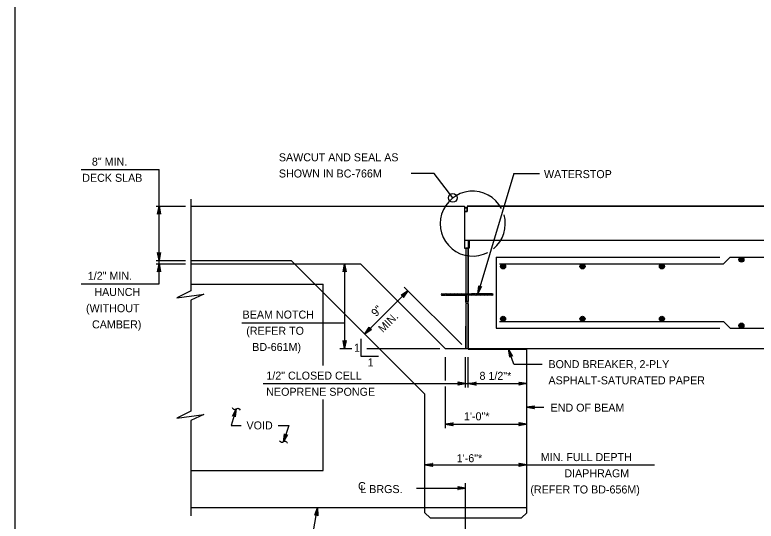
# Model space of a CAD drawing. Extents: x 636530 to 644067, y 294168 to 299122.
# Drawn here: x 642410.8 to 642688.5, y 297245.6 to 297435.5 of the extents above; entities that cross this region are included whole.
import ezdxf

# ---------------------------------------------------------------- set-up
doc = ezdxf.new("R2010")
doc.units = 0
doc.layers.add('1', color=7, linetype='Continuous')

msp = doc.modelspace()

# ---------------------------------------------------------------- linework, layer by layer
at = {"layer": '1'}
for p, q in [((642410.78, 297717.48), (642410.78, 297153.48)), ((642435.67, 297377.51), (642464.84, 297377.51)), ((642464.84, 297343.34), (642464.84, 297377.51)), ((642567.84, 297375.92), (642559.26, 297375.92)), ((642574.89, 297366.79), (642567.84, 297375.92)), ((642597.72, 297375.92), (642584.26, 297330.84)), ((642597.72, 297375.92), (642607.37, 297375.92)), ((642476.67, 297366.39), (642476.67, 297331.92)), ((642463.72, 297363.67), (642474.72, 297363.67)), ((642476.67, 297363.67), (642579.31, 297363.67)), ((642579.31, 297363.67), (642579.31, 297347.92)), ((642580.26, 297363.67), (642731.07, 297363.67)), ((642580.26, 297363.67), (642580.26, 297361.76)), ((642579.31, 297363.03), (642580.26, 297363.03)), ((642579.31, 297361.76), (642580.26, 297361.76)), ((642580.65, 297350.96), (642731.07, 297350.96)), ((642580.65, 297350.96), (642580.65, 297347.92)), ((642581.03, 297350.96), (642581.03, 297347.92)), ((642579.31, 297347.92), (642580.65, 297347.92)), ((642579.7, 297347.92), (642579.7, 297330.84)), ((642581.03, 297347.92), (642580.65, 297347.92)), ((642580.65, 297347.92), (642580.65, 297330.84)), ((642591.16, 297344.61), (642591.16, 297317.95)), ((642591.16, 297344.61), (642674.98, 297344.61)), ((642676.25, 297342.08), (642678.79, 297344.61)), ((642678.79, 297344.61), (642731.07, 297344.61)), ((642463.72, 297343.34), (642474.72, 297343.34)), ((642463.72, 297342.08), (642474.72, 297342.08)), ((642464.84, 297334.52), (642464.84, 297343.34)), ((642476.67, 297343.34), (642514.35, 297343.34)), ((642476.67, 297342.08), (642515.61, 297342.08)), ((642564.45, 297293.24), (642514.35, 297343.34)), ((642515.61, 297342.08), (642540.32, 297342.08)), ((642534.34, 297342.08), (642534.34, 297310.33)), ((642572.07, 297310.33), (642540.32, 297342.08)), ((642592.38, 297342.08), (642676.25, 297342.08)), ((642435.67, 297334.52), (642464.84, 297334.52)), ((642476.67, 297334.46), (642526.35, 297334.46)), ((642526.35, 297303.91), (642526.35, 297334.46)), ((642578.21, 297311.81), (642556.65, 297333.36)), ((642558.04, 297331.98), (642541.87, 297315.82)), ((642570.74, 297330.99), (642570.51, 297330.59)), ((642570.51, 297330.59), (642570.74, 297330.19)), ((642570.74, 297330.99), (642570.82, 297330.84)), ((642570.82, 297330.34), (642570.74, 297330.19)), ((642570.82, 297330.84), (642572.18, 297330.84)), ((642570.82, 297330.34), (642572.18, 297330.34)), ((642572.26, 297330.99), (642572.18, 297330.84)), ((642572.18, 297330.34), (642572.26, 297330.19)), ((642572.26, 297330.99), (642572.35, 297330.84)), ((642572.35, 297330.34), (642572.26, 297330.19)), ((642572.35, 297330.84), (642573.7, 297330.84)), ((642572.35, 297330.34), (642573.7, 297330.34)), ((642573.79, 297330.99), (642573.7, 297330.84)), ((642573.7, 297330.34), (642573.79, 297330.19)), ((642573.79, 297330.99), (642573.87, 297330.84)), ((642573.87, 297330.34), (642573.79, 297330.19)), ((642573.87, 297330.84), (642575.23, 297330.84)), ((642573.87, 297330.34), (642575.23, 297330.34)), ((642575.31, 297330.99), (642575.23, 297330.84)), ((642575.23, 297330.34), (642575.31, 297330.19)), ((642575.31, 297330.99), (642575.39, 297330.84)), ((642575.39, 297330.34), (642575.31, 297330.19)), ((642575.39, 297330.84), (642576.75, 297330.84)), ((642575.39, 297330.34), (642576.75, 297330.34)), ((642576.83, 297330.99), (642576.75, 297330.84)), ((642576.75, 297330.34), (642576.83, 297330.19)), ((642576.83, 297330.99), (642576.92, 297330.84)), ((642576.92, 297330.34), (642576.83, 297330.19)), ((642576.92, 297330.84), (642578.27, 297330.84)), ((642576.92, 297330.34), (642578.27, 297330.34)), ((642578.36, 297330.99), (642578.27, 297330.84)), ((642578.27, 297330.34), (642578.36, 297330.19)), ((642578.36, 297330.99), (642578.44, 297330.84)), ((642578.44, 297330.34), (642578.36, 297330.19)), ((642578.44, 297330.84), (642581.89, 297330.84)), ((642578.44, 297330.34), (642579.69, 297330.34)), ((642579.69, 297330.34), (642579.69, 297327.93)), ((642579.84, 297330.64), (642580.5, 297330.64)), ((642579.84, 297330.64), (642579.84, 297327.93)), ((642580.5, 297330.64), (642580.5, 297327.93)), ((642580.65, 297330.34), (642580.65, 297327.93)), ((642581.89, 297330.34), (642580.65, 297330.34)), ((642581.97, 297330.99), (642581.89, 297330.84)), ((642581.89, 297330.34), (642581.97, 297330.19)), ((642581.97, 297330.99), (642582.06, 297330.84)), ((642582.06, 297330.34), (642581.97, 297330.19)), ((642583.41, 297330.84), (642582.06, 297330.84)), ((642583.41, 297330.34), (642582.06, 297330.34)), ((642583.5, 297330.99), (642583.41, 297330.84)), ((642583.41, 297330.34), (642583.5, 297330.19)), ((642583.5, 297330.99), (642583.58, 297330.84)), ((642583.58, 297330.34), (642583.5, 297330.19)), ((642584.94, 297330.84), (642583.58, 297330.84)), ((642584.94, 297330.34), (642583.58, 297330.34)), ((642585.02, 297330.99), (642584.94, 297330.84)), ((642584.94, 297330.34), (642585.02, 297330.19)), ((642585.02, 297330.99), (642585.11, 297330.84)), ((642585.11, 297330.34), (642585.02, 297330.19)), ((642586.46, 297330.84), (642585.11, 297330.84)), ((642586.46, 297330.34), (642585.11, 297330.34)), ((642586.55, 297330.99), (642586.46, 297330.84)), ((642586.46, 297330.34), (642586.55, 297330.19)), ((642586.55, 297330.99), (642586.63, 297330.84)), ((642586.63, 297330.34), (642586.55, 297330.19)), ((642587.99, 297330.84), (642586.63, 297330.84)), ((642587.99, 297330.34), (642586.63, 297330.34)), ((642588.07, 297330.99), (642587.99, 297330.84)), ((642587.99, 297330.34), (642588.07, 297330.19)), ((642588.07, 297330.99), (642588.15, 297330.84)), ((642588.15, 297330.34), (642588.07, 297330.19)), ((642589.51, 297330.84), (642588.15, 297330.84)), ((642589.51, 297330.34), (642588.15, 297330.34)), ((642589.59, 297330.99), (642589.51, 297330.84)), ((642589.51, 297330.34), (642589.59, 297330.19)), ((642589.59, 297330.99), (642589.82, 297330.59)), ((642589.82, 297330.59), (642589.59, 297330.19)), ((642476.67, 297328.4), (642476.67, 297286.78)), ((642579.7, 297327.22), (642579.69, 297310.33)), ((642580.5, 297327.93), (642579.84, 297327.93)), ((642580.65, 297327.22), (642580.65, 297310.33)), ((642495.88, 297319.96), (642534.34, 297319.96)), ((642592.38, 297320.48), (642676.25, 297320.48)), ((642676.25, 297320.48), (642678.79, 297317.95)), ((642591.16, 297317.95), (642674.98, 297317.95)), ((642678.79, 297317.95), (642731.07, 297317.95)), ((642540.44, 297313.99), (642540.44, 297307.41)), ((642532.59, 297310.33), (642536.99, 297310.33)), ((642542.63, 297310.33), (642569.96, 297310.33)), ((642572.07, 297310.33), (642579.69, 297310.33)), ((642579.69, 297310.33), (642731.07, 297310.33)), ((642580.65, 297310.02), (642580.65, 297310.33)), ((642580.65, 297310.02), (642602.55, 297310.02)), ((642597.68, 297304.49), (642595.71, 297310.02)), ((642602.55, 297248.73), (642602.55, 297310.33)), ((642540.44, 297307.41), (642547.03, 297307.41)), ((642572.07, 297307.12), (642572.07, 297298.33)), ((642579.69, 297295.65), (642579.69, 297307.12)), ((642580.65, 297295.65), (642580.65, 297307.12)), ((642597.68, 297304.49), (642608.39, 297304.49)), ((642503.78, 297297.16), (642602.55, 297297.16)), ((642572.07, 297296.05), (642572.07, 297280.48)), ((642526.35, 297264.61), (642526.35, 297291.23)), ((642564.45, 297248.73), (642564.45, 297293.24)), ((642493.72, 297287.69), (642491.8, 297281.48)), ((642602.55, 297288.26), (642608.95, 297288.26)), ((642476.67, 297283.26), (642476.67, 297247.61)), ((642491.8, 297281.48), (642495.59, 297281.48)), ((642509.43, 297281.48), (642513.42, 297281.48)), ((642513.42, 297281.48), (642511.5, 297275.26)), ((642572.07, 297281.92), (642602.55, 297281.92)), ((642564.45, 297266.68), (642650.47, 297266.68)), ((642476.67, 297264.61), (642526.35, 297264.61)), ((642561.3, 297257.96), (642579.69, 297257.96)), ((642579.69, 297227.2), (642579.69, 297259.77)), ((642476.67, 297250.64), (642564.45, 297250.64)), ((642521.46, 297234.7), (642524.23, 297250.64)), ((642564.45, 297250.64), (642602.55, 297250.64)), ((642564.45, 297248.73), (642566.36, 297246.83)), ((642566.36, 297246.83), (642600.65, 297246.83)), ((642600.65, 297246.83), (642602.55, 297248.73))]:
    msp.add_line(p, q, dxfattribs=at)
for points in [[(642464.84, 297363.67), (642465.4, 297360.68), (642465.32, 297360.8), (642465.24, 297360.91), (642465.14, 297360.97), (642465.04, 297361.03), (642464.94, 297361.05), (642464.84, 297361.07), (642464.74, 297361.05), (642464.64, 297361.03), (642464.54, 297360.97), (642464.44, 297360.91), (642464.36, 297360.8), (642464.28, 297360.68), (642464.84, 297363.67), (642464.36, 297360.8), (642464.44, 297360.91), (642464.84, 297363.67), (642464.54, 297360.97), (642464.64, 297361.03), (642464.84, 297363.67), (642464.74, 297361.05), (642464.84, 297361.07), (642464.84, 297363.67), (642464.94, 297361.05), (642465.04, 297361.03), (642464.84, 297363.67), (642465.14, 297360.97), (642465.24, 297360.91), (642464.84, 297363.67), (642465.32, 297360.8)], [(642464.84, 297343.34), (642464.28, 297346.33), (642464.36, 297346.21), (642464.44, 297346.1), (642464.54, 297346.04), (642464.64, 297345.98), (642464.74, 297345.96), (642464.84, 297345.94), (642464.94, 297345.96), (642465.04, 297345.98), (642465.14, 297346.04), (642465.24, 297346.1), (642465.32, 297346.21), (642465.4, 297346.33), (642464.84, 297343.34), (642465.32, 297346.21), (642465.24, 297346.1), (642464.84, 297343.34), (642465.14, 297346.04), (642465.04, 297345.98), (642464.84, 297343.34), (642464.94, 297345.96), (642464.84, 297345.94), (642464.84, 297343.34), (642464.74, 297345.96), (642464.64, 297345.98), (642464.84, 297343.34), (642464.54, 297346.04), (642464.44, 297346.1), (642464.84, 297343.34), (642464.36, 297346.21)], [(642464.84, 297342.08), (642465.4, 297339.09), (642465.32, 297339.21), (642465.24, 297339.32), (642465.14, 297339.38), (642465.04, 297339.44), (642464.94, 297339.46), (642464.84, 297339.48), (642464.74, 297339.46), (642464.64, 297339.44), (642464.54, 297339.38), (642464.44, 297339.32), (642464.36, 297339.21), (642464.28, 297339.09), (642464.84, 297342.08), (642464.36, 297339.21), (642464.44, 297339.32), (642464.84, 297342.08), (642464.54, 297339.38), (642464.64, 297339.44), (642464.84, 297342.08), (642464.74, 297339.46), (642464.84, 297339.48), (642464.84, 297342.08), (642464.94, 297339.46), (642465.04, 297339.44), (642464.84, 297342.08), (642465.14, 297339.38), (642465.24, 297339.32), (642464.84, 297342.08), (642465.32, 297339.21)], [(642534.34, 297342.08), (642534.89, 297339.09), (642534.81, 297339.21), (642534.74, 297339.32), (642534.64, 297339.38), (642534.54, 297339.44), (642534.44, 297339.46), (642534.34, 297339.48), (642534.24, 297339.46), (642534.14, 297339.44), (642534.04, 297339.38), (642533.94, 297339.32), (642533.86, 297339.21), (642533.78, 297339.09), (642534.34, 297342.08), (642533.86, 297339.21), (642533.94, 297339.32), (642534.34, 297342.08), (642534.04, 297339.38), (642534.14, 297339.44), (642534.34, 297342.08), (642534.24, 297339.46), (642534.34, 297339.48), (642534.34, 297342.08), (642534.44, 297339.46), (642534.54, 297339.44), (642534.34, 297342.08), (642534.64, 297339.38), (642534.74, 297339.32), (642534.34, 297342.08), (642534.81, 297339.21)], [(642584.26, 297330.84), (642584.58, 297333.86), (642584.62, 297333.73), (642584.66, 297333.6), (642584.74, 297333.51), (642584.82, 297333.42), (642584.91, 297333.38), (642585, 297333.33), (642585.1, 297333.32), (642585.21, 297333.31), (642585.32, 297333.34), (642585.43, 297333.37), (642585.54, 297333.45), (642585.65, 297333.54), (642584.26, 297330.84), (642585.54, 297333.45), (642585.43, 297333.37), (642584.26, 297330.84), (642585.32, 297333.34), (642585.21, 297333.31), (642584.26, 297330.84), (642585.1, 297333.32), (642585, 297333.33), (642584.26, 297330.84), (642584.91, 297333.38), (642584.82, 297333.42), (642584.26, 297330.84), (642584.74, 297333.51), (642584.66, 297333.6), (642584.26, 297330.84), (642584.62, 297333.73)], [(642476.67, 297331.92), (642471.48, 297329.38), (642481.63, 297330.76), (642476.67, 297328.4)], [(642558.04, 297331.98), (642556.32, 297329.48), (642556.35, 297329.61), (642556.37, 297329.75), (642556.34, 297329.86), (642556.32, 297329.98), (642556.26, 297330.06), (642556.2, 297330.14), (642556.12, 297330.2), (642556.03, 297330.26), (642555.92, 297330.29), (642555.81, 297330.32), (642555.67, 297330.29), (642555.53, 297330.27), (642558.04, 297331.98), (642555.67, 297330.29), (642555.81, 297330.32), (642558.04, 297331.98), (642555.92, 297330.29), (642556.03, 297330.26), (642558.04, 297331.98), (642556.12, 297330.2), (642556.2, 297330.14), (642558.04, 297331.98), (642556.26, 297330.06), (642556.32, 297329.98), (642558.04, 297331.98), (642556.34, 297329.86), (642556.37, 297329.75), (642558.04, 297331.98), (642556.35, 297329.61)], [(642541.87, 297315.82), (642543.59, 297318.32), (642543.56, 297318.18), (642543.54, 297318.05), (642543.56, 297317.93), (642543.59, 297317.82), (642543.65, 297317.74), (642543.71, 297317.66), (642543.79, 297317.6), (642543.88, 297317.54), (642543.99, 297317.51), (642544.1, 297317.48), (642544.24, 297317.51), (642544.38, 297317.53), (642541.87, 297315.82), (642544.24, 297317.51), (642544.1, 297317.48), (642541.87, 297315.82), (642543.99, 297317.51), (642543.88, 297317.54), (642541.87, 297315.82), (642543.79, 297317.6), (642543.71, 297317.66), (642541.87, 297315.82), (642543.65, 297317.74), (642543.59, 297317.82), (642541.87, 297315.82), (642543.56, 297317.93), (642543.54, 297318.05), (642541.87, 297315.82), (642543.56, 297318.18)], [(642534.34, 297310.33), (642533.78, 297313.31), (642533.86, 297313.19), (642533.94, 297313.08), (642534.04, 297313.02), (642534.14, 297312.96), (642534.24, 297312.94), (642534.34, 297312.93), (642534.44, 297312.94), (642534.54, 297312.96), (642534.64, 297313.02), (642534.74, 297313.08), (642534.81, 297313.19), (642534.89, 297313.31), (642534.34, 297310.33), (642534.81, 297313.19), (642534.74, 297313.08), (642534.34, 297310.33), (642534.64, 297313.02), (642534.54, 297312.96), (642534.34, 297310.33), (642534.44, 297312.94), (642534.34, 297312.93), (642534.34, 297310.33), (642534.24, 297312.94), (642534.14, 297312.96), (642534.34, 297310.33), (642534.04, 297313.02), (642533.94, 297313.08), (642534.34, 297310.33), (642533.86, 297313.19)], [(642595.71, 297310.02), (642597.24, 297307.4), (642597.01, 297307.56), (642596.78, 297307.61), (642596.58, 297307.57), (642596.41, 297307.47), (642596.26, 297307.29), (642596.18, 297307.02), (642595.71, 297310.02), (642596.26, 297307.29), (642596.41, 297307.47), (642595.71, 297310.02), (642596.58, 297307.57), (642596.78, 297307.61), (642595.71, 297310.02), (642597.01, 297307.56)], [(642579.69, 297297.16), (642576.71, 297296.6), (642576.83, 297296.68), (642576.94, 297296.76), (642577, 297296.86), (642577.06, 297296.96), (642577.08, 297297.06), (642577.09, 297297.16), (642577.08, 297297.26), (642577.06, 297297.36), (642577, 297297.46), (642576.94, 297297.56), (642576.83, 297297.64), (642576.71, 297297.72), (642579.69, 297297.16), (642576.83, 297297.64), (642576.94, 297297.56), (642579.69, 297297.16), (642577, 297297.46), (642577.06, 297297.36), (642579.69, 297297.16), (642577.08, 297297.26), (642577.09, 297297.16), (642579.69, 297297.16), (642577.08, 297297.06), (642577.06, 297296.96), (642579.69, 297297.16), (642577, 297296.86), (642576.94, 297296.76), (642579.69, 297297.16), (642576.83, 297296.68)], [(642580.65, 297297.16), (642583.63, 297297.72), (642583.4, 297297.56), (642583.28, 297297.36), (642583.25, 297297.16), (642583.28, 297296.96), (642583.4, 297296.76), (642583.63, 297296.6), (642580.65, 297297.16), (642583.4, 297296.76), (642583.28, 297296.96), (642580.65, 297297.16), (642583.25, 297297.16), (642583.28, 297297.36), (642580.65, 297297.16), (642583.4, 297297.56)], [(642602.55, 297297.16), (642599.57, 297296.6), (642599.8, 297296.76), (642599.92, 297296.96), (642599.95, 297297.16), (642599.92, 297297.36), (642599.8, 297297.56), (642599.57, 297297.72), (642602.55, 297297.16), (642599.8, 297297.56), (642599.92, 297297.36), (642602.55, 297297.16), (642599.95, 297297.16), (642599.92, 297296.96), (642602.55, 297297.16), (642599.8, 297296.76)], [(642602.55, 297288.26), (642605.54, 297288.81), (642605.42, 297288.73), (642605.31, 297288.66), (642605.25, 297288.56), (642605.19, 297288.46), (642605.17, 297288.36), (642605.15, 297288.26), (642605.17, 297288.16), (642605.19, 297288.06), (642605.25, 297287.96), (642605.31, 297287.86), (642605.42, 297287.78), (642605.54, 297287.7), (642602.55, 297288.26), (642605.42, 297287.78), (642605.31, 297287.86), (642602.55, 297288.26), (642605.25, 297287.96), (642605.19, 297288.06), (642602.55, 297288.26), (642605.17, 297288.16), (642605.15, 297288.26), (642602.55, 297288.26), (642605.17, 297288.36), (642605.19, 297288.46), (642602.55, 297288.26), (642605.25, 297288.56), (642605.31, 297288.66), (642602.55, 297288.26), (642605.42, 297288.73)], [(642476.67, 297286.78), (642471.48, 297284.24), (642481.63, 297285.62), (642476.67, 297283.26)], [(642493.72, 297287.69), (642493.37, 297284.67), (642493.29, 297284.94), (642493.13, 297285.11), (642492.95, 297285.2), (642492.75, 297285.23), (642492.52, 297285.18), (642492.3, 297285), (642493.72, 297287.69), (642492.52, 297285.18), (642492.75, 297285.23), (642493.72, 297287.69), (642492.95, 297285.2), (642493.13, 297285.11), (642493.72, 297287.69), (642493.29, 297284.94)], [(642572.07, 297281.92), (642575.06, 297282.48), (642574.94, 297282.4), (642574.83, 297282.32), (642574.77, 297282.22), (642574.71, 297282.12), (642574.69, 297282.02), (642574.67, 297281.92), (642574.69, 297281.82), (642574.71, 297281.72), (642574.77, 297281.62), (642574.83, 297281.52), (642574.94, 297281.44), (642575.06, 297281.36), (642572.07, 297281.92), (642574.94, 297281.44), (642574.83, 297281.52), (642572.07, 297281.92), (642574.77, 297281.62), (642574.71, 297281.72), (642572.07, 297281.92), (642574.69, 297281.82), (642574.67, 297281.92), (642572.07, 297281.92), (642574.69, 297282.02), (642574.71, 297282.12), (642572.07, 297281.92), (642574.77, 297282.22), (642574.83, 297282.32), (642572.07, 297281.92), (642574.94, 297282.4)], [(642602.55, 297281.92), (642599.57, 297281.36), (642599.69, 297281.44), (642599.8, 297281.52), (642599.86, 297281.62), (642599.92, 297281.72), (642599.94, 297281.82), (642599.95, 297281.92), (642599.94, 297282.02), (642599.92, 297282.12), (642599.86, 297282.22), (642599.8, 297282.32), (642599.69, 297282.4), (642599.57, 297282.48), (642602.55, 297281.92), (642599.69, 297282.4), (642599.8, 297282.32), (642602.55, 297281.92), (642599.86, 297282.22), (642599.92, 297282.12), (642602.55, 297281.92), (642599.94, 297282.02), (642599.95, 297281.92), (642602.55, 297281.92), (642599.94, 297281.82), (642599.92, 297281.72), (642602.55, 297281.92), (642599.86, 297281.62), (642599.8, 297281.52), (642602.55, 297281.92), (642599.69, 297281.44)], [(642511.5, 297275.26), (642511.84, 297278.28), (642511.93, 297278.01), (642512.08, 297277.84), (642512.26, 297277.75), (642512.46, 297277.72), (642512.69, 297277.78), (642512.91, 297277.95), (642511.5, 297275.26), (642512.69, 297277.78), (642512.46, 297277.72), (642511.5, 297275.26), (642512.26, 297277.75), (642512.08, 297277.84), (642511.5, 297275.26), (642511.93, 297278.01)], [(642564.45, 297266.68), (642567.44, 297267.24), (642567.32, 297267.16), (642567.21, 297267.08), (642567.15, 297266.98), (642567.09, 297266.88), (642567.07, 297266.78), (642567.05, 297266.68), (642567.07, 297266.58), (642567.09, 297266.48), (642567.15, 297266.38), (642567.21, 297266.28), (642567.32, 297266.2), (642567.44, 297266.12), (642564.45, 297266.68), (642567.32, 297266.2), (642567.21, 297266.28), (642564.45, 297266.68), (642567.15, 297266.38), (642567.09, 297266.48), (642564.45, 297266.68), (642567.07, 297266.58), (642567.05, 297266.68), (642564.45, 297266.68), (642567.07, 297266.78), (642567.09, 297266.88), (642564.45, 297266.68), (642567.15, 297266.98), (642567.21, 297267.08), (642564.45, 297266.68), (642567.32, 297267.16)], [(642602.55, 297266.68), (642599.57, 297266.12), (642599.69, 297266.2), (642599.8, 297266.28), (642599.86, 297266.38), (642599.92, 297266.48), (642599.94, 297266.58), (642599.95, 297266.68), (642599.94, 297266.78), (642599.92, 297266.88), (642599.86, 297266.98), (642599.8, 297267.08), (642599.69, 297267.16), (642599.57, 297267.24), (642602.55, 297266.68), (642599.69, 297267.16), (642599.8, 297267.08), (642602.55, 297266.68), (642599.86, 297266.98), (642599.92, 297266.88), (642602.55, 297266.68), (642599.94, 297266.78), (642599.95, 297266.68), (642602.55, 297266.68), (642599.94, 297266.58), (642599.92, 297266.48), (642602.55, 297266.68), (642599.86, 297266.38), (642599.8, 297266.28), (642602.55, 297266.68), (642599.69, 297266.2)], [(642579.69, 297257.96), (642576.71, 297257.4), (642576.83, 297257.48), (642576.94, 297257.56), (642577, 297257.66), (642577.06, 297257.76), (642577.08, 297257.86), (642577.09, 297257.96), (642577.08, 297258.06), (642577.06, 297258.16), (642577, 297258.26), (642576.94, 297258.36), (642576.83, 297258.44), (642576.71, 297258.52), (642579.69, 297257.96), (642576.83, 297258.44), (642576.94, 297258.36), (642579.69, 297257.96), (642577, 297258.26), (642577.06, 297258.16), (642579.69, 297257.96), (642577.08, 297258.06), (642577.09, 297257.96), (642579.69, 297257.96), (642577.08, 297257.86), (642577.06, 297257.76), (642579.69, 297257.96), (642577, 297257.66), (642576.94, 297257.56), (642579.69, 297257.96), (642576.83, 297257.48)], [(642524.23, 297250.64), (642524.27, 297247.6), (642524.21, 297247.73), (642524.15, 297247.86), (642524.07, 297247.93), (642523.98, 297248.01), (642523.88, 297248.04), (642523.79, 297248.07), (642523.68, 297248.07), (642523.58, 297248.08), (642523.47, 297248.03), (642523.37, 297247.99), (642523.27, 297247.89), (642523.17, 297247.79), (642524.23, 297250.64), (642523.27, 297247.89), (642523.37, 297247.99), (642524.23, 297250.64), (642523.47, 297248.03), (642523.58, 297248.08), (642524.23, 297250.64), (642523.68, 297248.07), (642523.79, 297248.07), (642524.23, 297250.64), (642523.88, 297248.04), (642523.98, 297248.01), (642524.23, 297250.64), (642524.07, 297247.93), (642524.15, 297247.86), (642524.23, 297250.64), (642524.21, 297247.73)]]:
    msp.add_lwpolyline(points, dxfattribs=at)
for points in [[(642731.07, 297363.67), (642580.26, 297363.67), (642580.26, 297361.76), (642579.31, 297361.76), (642579.31, 297350.96), (642731.07, 297350.96)], [(642579.31, 297361.76), (642580.26, 297361.76), (642580.26, 297363.03), (642579.31, 297363.03)], [(642579.7, 297330.84), (642580.65, 297330.84), (642580.65, 297347.92), (642579.7, 297347.92)], [(642579.7, 297310.33), (642580.65, 297310.33), (642580.65, 297327.22), (642579.7, 297327.22)]]:
    msp.add_lwpolyline(points, close=True, dxfattribs=at)
for centre, radius in [((642574.89, 297366.79), 1.64), ((642682.99, 297343.66), 0.952), ((642682.99, 297343.66), 0.714), ((642682.99, 297343.66), 0.476), ((642682.99, 297343.66), 0.238), ((642593.7, 297341.13), 0.952), ((642593.7, 297341.13), 0.714), ((642593.7, 297341.13), 0.476), ((642593.7, 297341.13), 0.238), ((642623.46, 297341.13), 0.952), ((642623.46, 297341.13), 0.714), ((642623.46, 297341.13), 0.476), ((642623.46, 297341.13), 0.238), ((642653.22, 297341.13), 0.952), ((642653.22, 297341.13), 0.714), ((642653.22, 297341.13), 0.476), ((642653.22, 297341.13), 0.238), ((642593.7, 297321.44), 0.952), ((642593.7, 297321.44), 0.714), ((642593.7, 297321.44), 0.476), ((642593.7, 297321.44), 0.238), ((642623.46, 297321.44), 0.952), ((642623.46, 297321.44), 0.714), ((642623.46, 297321.44), 0.476), ((642623.46, 297321.44), 0.238), ((642653.22, 297321.44), 0.952), ((642653.22, 297321.44), 0.714), ((642653.22, 297321.44), 0.476), ((642653.22, 297321.44), 0.238), ((642682.99, 297318.9), 0.952), ((642682.99, 297318.9), 0.714), ((642682.99, 297318.9), 0.476), ((642682.99, 297318.9), 0.238)]:
    msp.add_circle(centre, radius, dxfattribs=at)
for start, end in [(27.7986, 297.9843), (309.6082, 15.5672)]:
    msp.add_arc((642582.34, 297357.15), 12.19, start, end, dxfattribs=at)
msp.add_ellipse((642580.17, 297327.93), major_axis=(0, 0.641), ratio=0.75, start_param=1.570796, end_param=4.712389, dxfattribs=at)
for points in [[(642492.24, 297288.18), (642492.93, 297287.48), (642494.52, 297287.9), (642495.21, 297287.25)], [(642512.98, 297274.77), (642512.29, 297275.47), (642510.7, 297275.06), (642510, 297275.7)]]:
    msp.add_spline(points, degree=3, dxfattribs=at)

# ---------------------------------------------------------------- texts
for s, p in [('SAWCUT AND SEAL AS', (642509.71, 297380.53)), ('SHOWN IN BC-766M', (642509.71, 297374.46)), ('WATERSTOP', (642609.04, 297374.23)), ('BEAM NOTCH', (642496.12, 297321.55)), ('(REFER TO', (642497.49, 297315.47)), ('BD-661M)', (642499.73, 297309.4)), ('1', (642537.88, 297309.12)), ('1', (642542.94, 297303.61)), ('BOND BREAKER, 2-PLY ', (642610.71, 297302.95)), ('1/2" CLOSED CELL', (642505.02, 297298.66)), ('8 1/2"*', (642584.88, 297298.57)), ('ASPHALT-SATURATED PAPER', (642610.71, 297296.88)), ('NEOPRENE SPONGE', (642504.97, 297292.59)), ('END OF BEAM', (642611.51, 297286.64)), ('1\'-0"*', (642579.07, 297283.39)), ('VOID', (642497.59, 297279.98)), ('1\'-6"*', (642576.34, 297267.68)), ('MIN. FULL DEPTH', (642607.83, 297268.1)), ('DIAPHRAGM', (642616.67, 297262.02)), ('C', (642539.37, 297257.23)), ('L BRGS.', (642540.22, 297256.1)), ('(REFER TO BD-656M)', (642603.94, 297255.95))]:
    msp.add_text(s, height=3, dxfattribs=at).set_placement(p)
for s, rotation, p in [('8" MIN.', 360, (642439.66, 297378.91)), ('DECK SLAB', 360, (642436.05, 297372.84)), ('1/2" MIN.', 360, (642438.12, 297336.09)), ('HAUNCH', 360, (642440.58, 297330.02)), ('(WITHOUT', 360, (642437.46, 297323.94)), ('9"', 45, (642546.1, 297322.03)), ('MIN.', 45, (642548.72, 297316.06)), ('CAMBER)', 360, (642439.7, 297317.87))]:
    msp.add_text(s, height=3, rotation=rotation, dxfattribs=at).set_placement(p)

doc.saveas('drawing.dxf')
